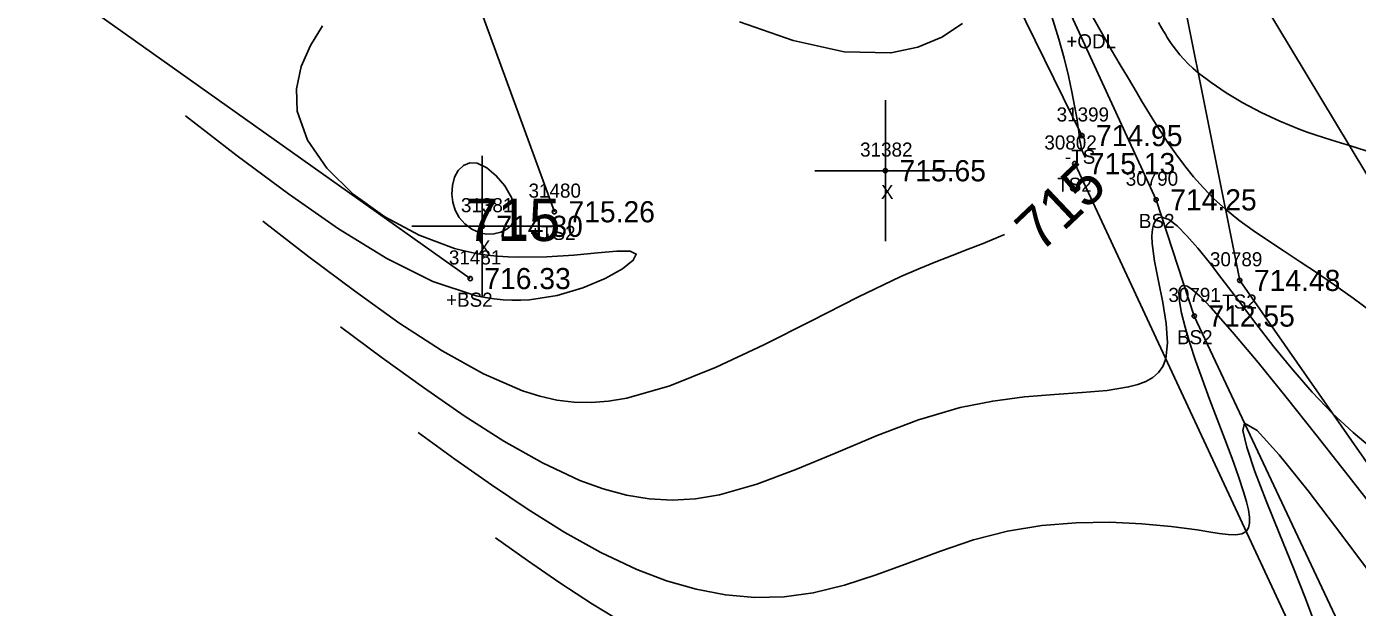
# Model space of a CAD drawing. Extents: x 1376587 to 1378239, y 1000335 to 1003031.
# Drawn here: x 1377060.9 to 1377155.3, y 1001956.7 to 1001997.9 of the extents above; entities that cross this region are included whole.
import ezdxf

# ---------------------------------------------------------------- set-up
doc = ezdxf.new("R2010")
doc.units = 0
for name, color, linetype in [('RD_DTM_BkLn2', 7, 'Continuous'), ('RD_DTM_BkLn_txCode', 7, 'Continuous'), ('RD_DTM_Major1', 7, 'Continuous'), ('RD_DTM_Major1_Lbl', 7, 'Continuous'), ('RD_DTM_Minor1', 7, 'Continuous'), ('RD_EX_H2O_txCode', 7, 'Continuous'), ('RD_EX_Misc', 7, 'Continuous'), ('RD_EX_Misc_txCode', 7, 'Continuous'), ('RD_EX_Road', 7, 'Continuous'), ('RD_EX_TX_Misc_ELEV', 7, 'Continuous'), ('RD_SMD_Locator', 7, 'Continuous')]:
    doc.layers.add(name, color=color, linetype=linetype)

msp = doc.modelspace()

# ---------------------------------------------------------------- linework, layer by layer
at = {"layer": 'RD_DTM_BkLn2'}
msp.add_line((1377081.372, 1002031.089), (1377098.323, 1001984.744), dxfattribs=at)
for points in [[(1376933.477, 1002336.978), (1376936.207, 1002337.361), (1376942.118, 1002334.622), (1376963.252, 1002302.727), (1376984.874, 1002266.163), (1377004.611, 1002231.868), (1377027.248, 1002196.435), (1377047.864, 1002161.082), (1377069.437, 1002124.09), (1377090.339, 1002090.957), (1377112.039, 1002054.903), (1377133.555, 1002020.982), (1377142.847, 1002000.419), (1377146.96, 1001979.874), (1377168.451, 1001949.096), (1377180.608, 1001931.393), (1377190.285, 1001911.959), (1377184.466, 1001904.154), (1377176.345, 1001916.445), (1377168.914, 1001925.218), (1377157.418, 1001940.596), (1377135.248, 1001988.16)], [(1376931.277, 1002334.72), (1376930.538, 1002327.778), (1376948.096, 1002284.738), (1376977.707, 1002235.156), (1376998.585, 1002198.065), (1377023.427, 1002151.701), (1377053.922, 1002110.488), (1377069.919, 1002089.279), (1377076.048, 1002081.264), (1377085.906, 1002071.338), (1377113.825, 1002030.519), (1377124.485, 1002013.092), (1377135.759, 1001990.148)], [(1376935.374, 1002334.231), (1376953.076, 1002295.685), (1376977.004, 1002261.504), (1376998.814, 1002228.831), (1377019.729, 1002192.044), (1377041.392, 1002156.493), (1377062.715, 1002120.197), (1377083.309, 1002087.295), (1377105.033, 1002051.213), (1377126.385, 1002017.412), (1377141.025, 1001985.591), (1377143.73, 1001977.344), (1377160.135, 1001942.462), (1377172.58, 1001925.323), (1377184.431, 1001906.97)], [(1377092.351, 1001980.005), (1377043.936, 1002014.334), (1377027.822, 1002012.65)]]:
    msp.add_lwpolyline(points, dxfattribs=at)
at = {"layer": 'RD_DTM_Major1'}
for points in [[(1377133.327, 1001999.594), (1377134.13, 1001996.996), (1377134.499, 1001995.64), (1377134.802, 1001994.39), (1377135.046, 1001993.26), (1377135.239, 1001992.258), (1377135.386, 1001991.398), (1377135.493, 1001990.689), (1377135.531, 1001990.415), (1377135.564, 1001990.173), (1377135.593, 1001989.959), (1377135.62, 1001989.771), (1377135.647, 1001989.604), (1377135.674, 1001989.457), (1377135.702, 1001989.331), (1377135.733, 1001989.218), (1377135.766, 1001989.115), (1377135.802, 1001989.021), (1377135.84, 1001988.933), (1377135.88, 1001988.85), (1377135.927, 1001988.761), (1377135.976, 1001988.675), (1377136.021, 1001988.6)], [(1377156.286, 1001977.657), (1377155.001, 1001978.613), (1377153.706, 1001979.54), (1377152.406, 1001980.433), (1377151.247, 1001981.2), (1377150.104, 1001981.945), (1377148.989, 1001982.679), (1377147.916, 1001983.414), (1377146.898, 1001984.158), (1377145.949, 1001984.923), (1377145.13, 1001985.668), (1377144.375, 1001986.437), (1377143.677, 1001987.227), (1377143.027, 1001988.033), (1377142.418, 1001988.853), (1377141.841, 1001989.682), (1377141.467, 1001990.244), (1377141.1, 1001990.813), (1377140.734, 1001991.395), (1377140.365, 1001991.996), (1377139.987, 1001992.62), (1377139.596, 1001993.273), (1377139.052, 1001994.188), (1377138.476, 1001995.167), (1377137.864, 1001996.215), (1377137.214, 1001997.337), (1377136.526, 1001998.537)], [(1377095.457, 1001984.166), (1377095.52, 1001984.928), (1377095.28, 1001985.756), (1377094.813, 1001986.573), (1377094.199, 1001987.301), (1377093.518, 1001987.863), (1377092.848, 1001988.181), (1377092.317, 1001988.212), (1377091.866, 1001988.03), (1377091.504, 1001987.675), (1377091.241, 1001987.189), (1377091.085, 1001986.613), (1377091.046, 1001985.99), (1377091.117, 1001985.417), (1377091.293, 1001984.859), (1377091.576, 1001984.34), (1377091.969, 1001983.879), (1377092.473, 1001983.499), (1377093.091, 1001983.222), (1377093.538, 1001983.15), (1377094.031, 1001983.175), (1377094.519, 1001983.294), (1377094.952, 1001983.501), (1377095.282, 1001983.793), (1377095.457, 1001984.166)], [(1377130.256, 1001983.135), (1377129.804, 1001982.934), (1377128.754, 1001982.504), (1377127.674, 1001982.082), (1377126.556, 1001981.651), (1377125.393, 1001981.195), (1377124.179, 1001980.699), (1377122.905, 1001980.146), (1377119.848, 1001978.682), (1377116.572, 1001977.014), (1377113.187, 1001975.304), (1377109.801, 1001973.711), (1377106.527, 1001972.394), (1377103.472, 1001971.515), (1377102.172, 1001971.3), (1377100.923, 1001971.208), (1377099.705, 1001971.238), (1377098.499, 1001971.389), (1377097.288, 1001971.659), (1377096.052, 1001972.047), (1377093.286, 1001973.245), (1377090.356, 1001974.883), (1377087.293, 1001976.871), (1377084.132, 1001979.123), (1377080.905, 1001981.55), (1377077.644, 1001984.065)]]:
    msp.add_lwpolyline(points, dxfattribs=at)
at = {"layer": 'RD_DTM_Minor1'}
for points in [[(1377127.295, 1001998.096), (1377125.827, 1001997.134), (1377124.122, 1001996.416), (1377122.201, 1001996.013), (1377118.888, 1001996.095), (1377115.259, 1001996.894), (1377111.462, 1001998.213)], [(1377156.524, 1001988.88), (1377154.754, 1001989.438), (1377154.114, 1001989.636), (1377153.498, 1001989.825), (1377152.901, 1001990.01), (1377152.317, 1001990.198), (1377151.742, 1001990.394), (1377151.168, 1001990.603), (1377149.811, 1001991.16), (1377148.472, 1001991.794), (1377147.186, 1001992.479), (1377145.991, 1001993.191), (1377144.921, 1001993.905), (1377144.013, 1001994.596), (1377143.63, 1001994.925), (1377143.29, 1001995.244), (1377142.987, 1001995.557), (1377142.716, 1001995.866), (1377142.469, 1001996.172), (1377142.242, 1001996.48), (1377142.097, 1001996.688), (1377141.957, 1001996.899), (1377141.819, 1001997.113), (1377141.683, 1001997.332), (1377141.547, 1001997.557), (1377141.409, 1001997.789), (1377141.188, 1001998.168)], [(1377081.865, 1001997.932), (1377081.006, 1001996.535), (1377080.36, 1001995.04), (1377080.017, 1001993.476), (1377080.07, 1001991.873), (1377080.798, 1001989.824), (1377082.172, 1001987.84), (1377084.048, 1001985.999), (1377086.28, 1001984.383), (1377088.725, 1001983.072), (1377091.238, 1001982.146), (1377092.007, 1001981.949), (1377092.771, 1001981.793), (1377093.531, 1001981.675), (1377094.287, 1001981.591), (1377095.042, 1001981.537), (1377095.796, 1001981.511), (1377097.797, 1001981.545), (1377099.698, 1001981.676), (1377101.389, 1001981.832), (1377102.763, 1001981.943), (1377103.712, 1001981.937), (1377104.127, 1001981.742), (1377103.922, 1001981.301), (1377103.151, 1001980.688), (1377101.92, 1001980.001), (1377100.337, 1001979.34), (1377098.51, 1001978.806), (1377096.547, 1001978.499), (1377095.932, 1001978.465), (1377095.312, 1001978.463), (1377094.687, 1001978.494), (1377094.055, 1001978.557), (1377093.413, 1001978.655), (1377092.762, 1001978.788), (1377089.694, 1001979.808), (1377086.426, 1001981.433), (1377082.996, 1001983.54), (1377079.446, 1001986.01), (1377075.815, 1001988.721), (1377072.143, 1001991.554)], [(1377156.519, 1001967.802), (1377155.013, 1001969.074), (1377153.545, 1001970.443), (1377152.107, 1001971.945), (1377150.722, 1001973.534), (1377149.388, 1001975.171), (1377148.106, 1001976.819), (1377146.876, 1001978.44), (1377145.696, 1001979.995), (1377144.816, 1001981.133), (1377143.983, 1001982.164), (1377143.212, 1001983.046), (1377142.519, 1001983.735), (1377141.919, 1001984.188), (1377141.428, 1001984.361), (1377141.187, 1001984.313), (1377140.995, 1001984.15), (1377140.852, 1001983.879), (1377140.761, 1001983.508), (1377140.723, 1001983.045), (1377140.738, 1001982.495), (1377140.905, 1001981.25), (1377141.186, 1001979.823), (1377141.493, 1001978.315), (1377141.741, 1001976.824), (1377141.841, 1001975.452), (1377141.708, 1001974.299), (1377141.499, 1001973.775), (1377141.191, 1001973.343), (1377140.79, 1001972.992), (1377140.3, 1001972.711), (1377139.727, 1001972.489), (1377139.075, 1001972.316), (1377137.554, 1001972.074), (1377135.783, 1001971.917), (1377133.808, 1001971.782), (1377131.673, 1001971.603), (1377129.425, 1001971.316), (1377127.109, 1001970.857), (1377124.171, 1001969.983), (1377121.229, 1001968.871), (1377118.313, 1001967.651), (1377115.457, 1001966.456), (1377112.692, 1001965.417), (1377110.05, 1001964.668), (1377108.341, 1001964.384), (1377106.681, 1001964.288), (1377105.051, 1001964.375), (1377103.43, 1001964.641), (1377101.796, 1001965.08), (1377100.129, 1001965.687), (1377097.491, 1001966.921), (1377094.747, 1001968.471), (1377091.92, 1001970.276), (1377089.03, 1001972.27), (1377086.098, 1001974.392), (1377083.145, 1001976.577)], [(1377156.49, 1001963.664), (1377154.467, 1001966.26), (1377152.358, 1001968.945), (1377150.257, 1001971.588), (1377148.256, 1001974.055), (1377146.447, 1001976.213), (1377144.924, 1001977.932), (1377144.498, 1001978.381), (1377144.115, 1001978.762), (1377143.774, 1001979.072), (1377143.477, 1001979.304), (1377143.224, 1001979.454), (1377143.017, 1001979.518), (1377142.912, 1001979.513), (1377142.824, 1001979.474), (1377142.753, 1001979.403), (1377142.7, 1001979.3), (1377142.662, 1001979.168), (1377142.642, 1001979.006), (1377142.671, 1001978.381), (1377142.822, 1001977.553), (1377143.076, 1001976.556), (1377143.416, 1001975.424), (1377143.824, 1001974.193), (1377144.285, 1001972.896), (1377144.818, 1001971.461), (1377145.367, 1001970.02), (1377145.909, 1001968.603), (1377146.42, 1001967.241), (1377146.878, 1001965.963), (1377147.257, 1001964.801), (1377147.438, 1001964.167), (1377147.571, 1001963.594), (1377147.646, 1001963.089), (1377147.651, 1001962.661), (1377147.576, 1001962.318), (1377147.411, 1001962.066), (1377147.106, 1001961.897), (1377146.681, 1001961.832), (1377146.144, 1001961.849), (1377145.502, 1001961.927), (1377144.764, 1001962.044), (1377143.938, 1001962.177), (1377142.097, 1001962.424), (1377140.012, 1001962.615), (1377137.745, 1001962.714), (1377135.358, 1001962.683), (1377132.915, 1001962.487), (1377130.477, 1001962.088), (1377128.069, 1001961.461), (1377125.719, 1001960.677), (1377123.418, 1001959.822), (1377121.154, 1001958.982), (1377118.916, 1001958.246), (1377116.693, 1001957.7), (1377114.617, 1001957.424), (1377112.542, 1001957.382), (1377110.464, 1001957.563), (1377108.38, 1001957.96), (1377106.287, 1001958.563), (1377104.182, 1001959.363), (1377101.627, 1001960.568), (1377099.053, 1001962.001), (1377096.465, 1001963.614), (1377093.865, 1001965.364), (1377091.257, 1001967.204), (1377088.646, 1001969.089)], [(1377156.513, 1001958.711), (1377154.135, 1001961.898), (1377151.814, 1001964.944), (1377149.761, 1001967.502), (1377148.186, 1001969.221), (1377147.3, 1001969.753), (1377147.182, 1001969.237), (1377147.457, 1001968.047), (1377148.04, 1001966.328), (1377148.844, 1001964.226), (1377149.782, 1001961.888), (1377150.767, 1001959.46), (1377151.625, 1001957.304), (1377152.385, 1001955.269)], [(1377103.367, 1001955.491), (1377101.018, 1001956.906), (1377098.707, 1001958.418), (1377096.421, 1001959.993), (1377094.147, 1001961.601)]]:
    msp.add_lwpolyline(points, dxfattribs=at)
at = {"layer": 'RD_EX_Misc'}
for p, q in [((1377121.812, 1001982.654), (1377121.812, 1001992.654)), ((1377093.204, 1001978.711), (1377093.204, 1001988.711)), ((1377116.812, 1001987.654), (1377126.812, 1001987.654)), ((1377088.204, 1001983.711), (1377098.204, 1001983.711))]:
    msp.add_line(p, q, dxfattribs=at)
at = {"layer": 'RD_EX_Road'}
msp.add_lwpolyline([(1377330.916, 1001696.377), (1377301.062, 1001747.923), (1377269.086, 1001800.224), (1377238.031, 1001851.797), (1377206.51, 1001905.086), (1377174.784, 1001956.207), (1377142.237, 1002010.206), (1377112.371, 1002059.861), (1377081.07, 1002112.138), (1377047.747, 1002166.267), (1377015.04, 1002220.702), (1376995.387, 1002252.515), (1376994.747, 1002253.913)], dxfattribs=at)
at = {"layer": 'RD_SMD_Locator'}
for centre in [(1377135.759, 1001990.148), (1377121.812, 1001987.654), (1377135.248, 1001988.16), (1377141.025, 1001985.591), (1377098.323, 1001984.744), (1377093.204, 1001983.711), (1377092.351, 1001980.005), (1377146.96, 1001979.874), (1377143.73, 1001977.344)]:
    msp.add_circle(centre, 0.15, dxfattribs=at)

# ---------------------------------------------------------------- texts
at = {"layer": 'RD_DTM_BkLn_txCode'}
for s, p in [('31399', (1377133.964, 1001991.148)), ('30802', (1377133.091, 1001989.16)), ('-TS', (1377134.554, 1001988.148)), ('TS2', (1377134.004, 1001986.16)), ('30790', (1377138.868, 1001986.591)), ('31480', (1377096.488, 1001985.744)), ('BS2', (1377139.797, 1001983.591)), ('+TS2', (1377096.591, 1001982.744)), ('31481', (1377090.839, 1001981.005)), ('30789', (1377144.842, 1001980.874)), ('30791', (1377141.895, 1001978.344)), ('+BS2', (1377090.634, 1001978.005)), ('TS2', (1377145.716, 1001977.874)), ('BS2', (1377142.502, 1001975.344))]:
    msp.add_text(s, height=1, dxfattribs=at).set_placement(p)
at = {"layer": 'RD_DTM_Major1_Lbl'}
msp.add_text('715', height=3, rotation=43.46843, dxfattribs=at).set_placement((1377132.815, 1001981.765))
msp.add_text('715', height=3, dxfattribs=at).set_placement((1377092.055, 1001982.666))
at = {"layer": 'RD_EX_H2O_txCode'}
msp.add_text('+ODL', height=1, dxfattribs=at).set_placement((1377134.652, 1001996.335))
at = {"layer": 'RD_EX_Misc_txCode'}
for s, p in [('31382', (1377120.017, 1001988.654)), ('X', (1377121.497, 1001985.654)), ('31381', (1377091.692, 1001984.711)), ('X', (1377092.889, 1001981.711))]:
    msp.add_text(s, height=1, dxfattribs=at).set_placement(p)
at = {"layer": 'RD_EX_TX_Misc_ELEV'}
for s, p in [('714.95', (1377136.759, 1001989.398)), ('715.13', (1377136.248, 1001987.41)), ('715.65', (1377122.812, 1001986.904)), ('714.25', (1377142.025, 1001984.841)), ('715.26', (1377099.323, 1001983.994)), ('714.80', (1377094.204, 1001982.961)), ('716.33', (1377093.351, 1001979.255)), ('714.48', (1377147.96, 1001979.124)), ('712.55', (1377144.73, 1001976.594))]:
    msp.add_text(s, height=1.5, dxfattribs=at).set_placement(p)

doc.saveas('drawing.dxf')
